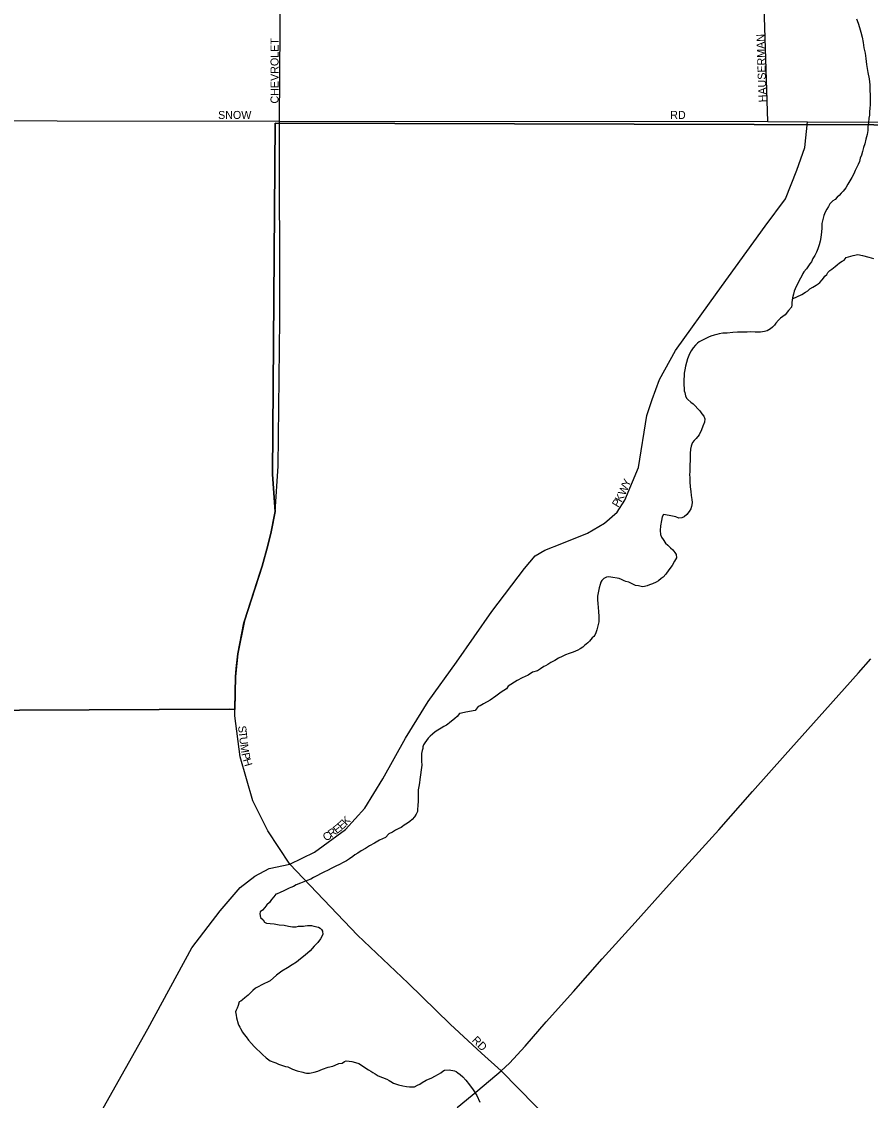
# Model space of a CAD drawing. Extents: x 2010165 to 2382125, y 1060529 to 1407316.
# Drawn here: x 2167540 to 2172843, y 1235156 to 1241894 of the extents above; entities that cross this region are included whole.
import ezdxf

# ---------------------------------------------------------------- set-up
doc = ezdxf.new("R2010")
doc.units = 0
for name, color, linetype in [('GM_X_City_Street', 7, 'Continuous'), ('GM_X_City_Street_Text', 7, 'Continuous'), ('GM_X_Corporation', 7, 'Continuous'), ('GM_X_Minor_River', 7, 'Continuous'), ('GM_X_US_Route', 7, 'Continuous')]:
    doc.layers.add(name, color=color, linetype=linetype)

msp = doc.modelspace()

# ---------------------------------------------------------------- linework, layer by layer
at = {"layer": 'GM_X_City_Street'}
for points in [[(2172201.2, 1241270), (2172180.1, 1241922.5), (2172170.8, 1242354.9), (2172205.6, 1242520), (2172462.7, 1243159.9), (2172510.8, 1243300.9), (2172542.3, 1243418.6), (2172550.6, 1243533.1), (2172545.1, 1243779.2), (2172511.4, 1244921.8), (2172490.3, 1245162.2), (2172385.9, 1245628.7), (2172186.9, 1246201)], [(2169151.4, 1241272.6), (2169175.3, 1244745.1)], [(2164984.2, 1241279.2), (2169151.4, 1241272.6)], [(2168049.2, 1235107.8), (2168329, 1235603.5), (2168604.4, 1236109.1), (2168779.9, 1236339.2), (2168905.7, 1236484.6), (2168998, 1236557.2), (2169085.8, 1236604.9), (2169216.6, 1236631.4), (2169370.2, 1236706.7), (2169563.9, 1236847.5), (2169683.5, 1236980.7), (2169796.9, 1237163.8), (2169938.4, 1237418.1), (2170080.6, 1237648.2), (2170256.2, 1237893.4), (2170477.8, 1238210.2), (2170681.2, 1238478.1), (2170748.2, 1238558.1), (2170808.4, 1238591.9), (2170914.6, 1238633.6), (2171075.5, 1238698.2), (2171181.9, 1238760.3), (2171260.1, 1238829.1), (2171309.3, 1238904.6), (2171394.2, 1239108.4), (2171445.1, 1239433), (2171479.1, 1239532.7), (2171525.7, 1239658), (2171625.5, 1239840.5), (2171884.4, 1240201.4), (2172184.5, 1240617), (2172312, 1240787.7), (2172382.5, 1240965.3), (2172432.5, 1241107.3), (2172449.7, 1241268.8)], [(2169120.8, 1238812.4), (2169125.1, 1238834), (2169142.3, 1239116.1), (2169153.1, 1240032.5), (2169151.4, 1241272.6)], [(2169151.4, 1241272.6), (2169151.4, 1241272.6), (2172201.2, 1241270), (2172449.7, 1241268.8), (2175658, 1241264.4), (2175659.2, 1241264.4)], [(2168873.1, 1237587.5), (2168873.3, 1237601.1), (2168876.1, 1237804), (2168881.5, 1237853.7), (2168891.3, 1237944.6), (2168929.2, 1238139.4), (2168933.1, 1238151.7), (2169030.9, 1238455.2), (2169039, 1238480.4), (2169042.2, 1238491.6), (2169079.4, 1238622.5), (2169099.8, 1238706), (2169120.8, 1238812.4)], [(2170535.5, 1235339.5), (2170414, 1235450.6), (2170217.5, 1235632.5), (2169954.8, 1235888), (2169638.3, 1236187.9), (2169216.6, 1236631.4), (2169078.9, 1236838.7), (2168984.4, 1237027.6), (2168904.6, 1237301.2), (2168872.7, 1237557.6), (2168873.1, 1237587.5)], [(2171650.4, 1233830.9), (2171508.6, 1234129), (2171343.5, 1234463.8), (2171178.3, 1234687.1), (2170535.5, 1235339.5)]]:
    msp.add_lwpolyline(points, dxfattribs=at)
at = {"layer": 'GM_X_Corporation'}
for points in [[(2175204.3, 1228871.8), (2175184.5, 1233855), (2175923.3, 1233852.8), (2175863.8, 1237604.8), (2175673.6, 1237612.8), (2175627.3, 1241264.7), (2174359.5, 1241245.4), (2169123.5, 1241259.9), (2169107.4, 1239065.3), (2169125.1, 1238834), (2169099.8, 1238706), (2169079.4, 1238622.5), (2169042.2, 1238491.6), (2168933.1, 1238151.7), (2168891.3, 1237944.6), (2168876.1, 1237804), (2168871.3, 1237597), (2168837.3, 1237599.9), (2164902.9, 1237581.6)], [(2164902.9, 1237581.6), (2168837.3, 1237599.9), (2168871.3, 1237597), (2168876.1, 1237804), (2168891.3, 1237944.6), (2168933.1, 1238151.7), (2169042.2, 1238491.6), (2169079.4, 1238622.5), (2169099.8, 1238706), (2169125.1, 1238834), (2169107.4, 1239065.3), (2169123.5, 1241259.9), (2174359.5, 1241245.4), (2175627.3, 1241264.7), (2175673.6, 1237612.8), (2175863.8, 1237604.8), (2175923.3, 1233852.8), (2175184.5, 1233855), (2175204.3, 1228871.8)]]:
    msp.add_lwpolyline(points, dxfattribs=at)
at = {"layer": 'GM_X_Minor_River'}
for points in [[(2172755, 1241910.7), (2172765.5, 1241884.8), (2172774, 1241856.9), (2172782.6, 1241826.9), (2172791.2, 1241797), (2172797.8, 1241763), (2172802.5, 1241729), (2172809.1, 1241697)], [(2172809.1, 1241697), (2172813.7, 1241663), (2172818.5, 1241624.9), (2172827.4, 1241574.9), (2172834.1, 1241536.9), (2172838.9, 1241498.9), (2172840.7, 1241400.6), (2172841.2, 1241374.5), (2172839.6, 1241352.4), (2172838, 1241330.3), (2172836.3, 1241310.2), (2172832.7, 1241290.1), (2172831.2, 1241261.9), (2172827.6, 1241237.8), (2172826.1, 1241213.7), (2172822.5, 1241189.5), (2172815, 1241159.3), (2172807.5, 1241131), (2172800, 1241106.8), (2172792.4, 1241082.6), (2172786.8, 1241060.4), (2172779.1, 1241040.2), (2172773.5, 1241020), (2172765.8, 1241001.8), (2172756.1, 1240981.5), (2172748.4, 1240963.3), (2172738.8, 1240943.1), (2172727.1, 1240920.8), (2172713.5, 1240898.4), (2172701.8, 1240878.2), (2172688.2, 1240855.8), (2172672.5, 1240835.4), (2172660.7, 1240821.2), (2172647, 1240806.9), (2172635.1, 1240796.6), (2172623.3, 1240782.3), (2172607.4, 1240774), (2172589.7, 1240755.6), (2172580, 1240739.4), (2172570.3, 1240723.1), (2172560.6, 1240702.9), (2172550.9, 1240682.6), (2172545.4, 1240658.4), (2172539.8, 1240632.2), (2172538.3, 1240604.1), (2172536.8, 1240580), (2172533.4, 1240545.8), (2172527.8, 1240521.6), (2172522.2, 1240499.4), (2172514.6, 1240475.2), (2172505, 1240453), (2172495.4, 1240432.7), (2172483.7, 1240414.4), (2172474, 1240394.2), (2172464.2, 1240379.9), (2172442.7, 1240349.4), (2172427, 1240331.1), (2172421.2, 1240320.9), (2172413.4, 1240306.7), (2172405.7, 1240290.5), (2172396, 1240272.3), (2172386.3, 1240254), (2172378.5, 1240239.8), (2172372.8, 1240225.7), (2172367, 1240209.5), (2172361.4, 1240191.3), (2172355.7, 1240169.2), (2172354, 1240153.1), (2172352.3, 1240139), (2172352.5, 1240124.9), (2172348.8, 1240110.8), (2172331.1, 1240090.4), (2172309.6, 1240061.9), (2172281.8, 1240041.3), (2172268, 1240029), (2172252.3, 1240010.6), (2172242.5, 1239998.4), (2172230.7, 1239986.1), (2172218.9, 1239975.9), (2172209, 1239967.7), (2172197, 1239963.4), (2172181, 1239959.1), (2172157, 1239954.6), (2172122.9, 1239954), (2172094.8, 1239955.4), (2172072.7, 1239955), (2172056.7, 1239954.7), (2172038.6, 1239954.4), (2172012.6, 1239953.9), (2171982.5, 1239951.3), (2171948.4, 1239948.6), (2171920.4, 1239948.1), (2171898.4, 1239943.7), (2171882.4, 1239939.4), (2171866.4, 1239935), (2171846.5, 1239928.6), (2171830.5, 1239922.3), (2171814.6, 1239914), (2171772.9, 1239893.1), (2171763, 1239884.9), (2171749.2, 1239872.6)], [(2172355.1, 1240162.9), (2172413.6, 1240190.3), (2172437.4, 1240204.8), (2172451.3, 1240213.1), (2172465.1, 1240225.4), (2172482.9, 1240235.8), (2172502.8, 1240248.2), (2172516.7, 1240256.5), (2172526.6, 1240264.7), (2172540.3, 1240281.1), (2172550.1, 1240291.3), (2172558, 1240303.5), (2172569.8, 1240313.7), (2172577.6, 1240325.9), (2172589.4, 1240338.2), (2172601.3, 1240348.4), (2172611.2, 1240356.7), (2172623, 1240364.9), (2172634.9, 1240375.2), (2172648.7, 1240387.5), (2172666.6, 1240397.9), (2172678.5, 1240404.1), (2172692.2, 1240420.4), (2172734.1, 1240433.3), (2172764.1, 1240439.9), (2172792.4, 1240432.4), (2172832.7, 1240423.1), (2172862.9, 1240413.6)], [(2171749.2, 1239872.6), (2171735.4, 1239856.3), (2171723.7, 1239838), (2171712.1, 1239817.7), (2171700.6, 1239787.4), (2171693, 1239765.1), (2171687.4, 1239741), (2171683.8, 1239718.8), (2171680.1, 1239698.7), (2171678.5, 1239678.6), (2171676.8, 1239660.5), (2171677.2, 1239642.4), (2171677.5, 1239622.4), (2171679.9, 1239604.4), (2171680.2, 1239588.3), (2171682.4, 1239576.3), (2171686.8, 1239556.3), (2171693.1, 1239542.4), (2171701.3, 1239532.5), (2171721.6, 1239516.9), (2171735.9, 1239507.1), (2171776.8, 1239461.7), (2171789.2, 1239443.9), (2171801.5, 1239430.1), (2171807.9, 1239412.1), (2171806.2, 1239392.1), (2171796.6, 1239367.8), (2171787, 1239343.5), (2171773.6, 1239313.2), (2171753.9, 1239290.7), (2171742.1, 1239276.4), (2171732.3, 1239264.2), (2171726.5, 1239254.1), (2171722.7, 1239241.9), (2171719, 1239223.8), (2171717.5, 1239195.7), (2171716.2, 1239159.5), (2171714.9, 1239119.4), (2171713.6, 1239085.2), (2171712, 1239061.1), (2171714.2, 1239049.1), (2171714.5, 1239037.1), (2171714.8, 1239019), (2171717.4, 1238989), (2171719.9, 1238958.9), (2171722.4, 1238932.9), (2171726.9, 1238908.9), (2171729.2, 1238890.9), (2171727.5, 1238874.8), (2171725.7, 1238864.7), (2171719.9, 1238850.6), (2171710.2, 1238834.3), (2171696.5, 1238816), (2171678.7, 1238801.6), (2171664.7, 1238795.3), (2171646.7, 1238793), (2171626.5, 1238800.6), (2171586.2, 1238809.9), (2171550, 1238815.2), (2171542.2, 1238801), (2171536.7, 1238776.8), (2171531.2, 1238744.6), (2171529.8, 1238714.5), (2171532.2, 1238690.4), (2171538.6, 1238674.5), (2171548.9, 1238658.6), (2171563.3, 1238636.9), (2171577.6, 1238623.1), (2171594, 1238607.3), (2171608.3, 1238593.6), (2171620.6, 1238577.7), (2171628.9, 1238565.9), (2171631.3, 1238543.8), (2171619.6, 1238523.5), (2171604, 1238497.2), (2171582.5, 1238468.6), (2171564.9, 1238442.2), (2171547.2, 1238423.8), (2171535.3, 1238415.6), (2171519.5, 1238401.2), (2171503.6, 1238392.9), (2171481.7, 1238382.4), (2171461.8, 1238376), (2171447.9, 1238369.7), (2171431.9, 1238365.4), (2171419.9, 1238363.2), (2171393.7, 1238368.7), (2171375.6, 1238372.4), (2171355.3, 1238382), (2171333.1, 1238391.6), (2171314.9, 1238397.3), (2171304.8, 1238401.1), (2171288.6, 1238408.8), (2171272.4, 1238414.6), (2171220.1, 1238423.6), (2171206, 1238425.3), (2171194, 1238423.1), (2171178.1, 1238414.8), (2171164.3, 1238402.5), (2171158.5, 1238392.3), (2171154.7, 1238378.2)], [(2171154.7, 1238378.2), (2171149.1, 1238358), (2171143.5, 1238335.8), (2171138, 1238305.6), (2171138.4, 1238281.6), (2171138.9, 1238259.5), (2171143.8, 1238209.4), (2171146.4, 1238177.3), (2171147, 1238145.2), (2171133.9, 1238094.8), (2171128.2, 1238076.7), (2171120.4, 1238062.5), (2171114.6, 1238052.3), (2171104.7, 1238044.1), (2171096.9, 1238033.9), (2171087, 1238023.7), (2171077.2, 1238013.5), (2171067.3, 1238005.3), (2171057.4, 1237997), (2171045.6, 1237986.8), (2171029.7, 1237976.4), (2171015.8, 1237968.1), (2170999.9, 1237961.8), (2170985.9, 1237955.5), (2170960, 1237947), (2170938.1, 1237938.6), (2170916.2, 1237928.1), (2170894.3, 1237917.7), (2170870.5, 1237903.2), (2170846.7, 1237890.7), (2170826.8, 1237878.2), (2170812.9, 1237869.9), (2170803, 1237865.8), (2170781.2, 1237851.3), (2170763.3, 1237838.9), (2170731.4, 1237830.3), (2170705.7, 1237811.7), (2170667.8, 1237794.9), (2170636, 1237778.3), (2170580.5, 1237743.1), (2170568.8, 1237726.8), (2170537, 1237706.1), (2170503.4, 1237681.4), (2170467.7, 1237656.6), (2170426, 1237631.8), (2170404.2, 1237619.3), (2170392.2, 1237615.1), (2170372.6, 1237590.6), (2170314.6, 1237581.5), (2170288.6, 1237575), (2170276.6, 1237572.7), (2170260.9, 1237554.4), (2170247.1, 1237540.1), (2170213.5, 1237513.3), (2170203.6, 1237505.1), (2170193.7, 1237498.9), (2170177.8, 1237490.6), (2170161.9, 1237480.2), (2170140.1, 1237467.8), (2170124.2, 1237457.4), (2170106.4, 1237443), (2170092.6, 1237430.7), (2170080.8, 1237418.5), (2170069, 1237404.2), (2170059.3, 1237390), (2170051.5, 1237375.8), (2170047.7, 1237363.6), (2170045.9, 1237353.6), (2170042.1, 1237341.5), (2170038.4, 1237323.3), (2170038.6, 1237311.3), (2170038.9, 1237295.2), (2170039.3, 1237275.2), (2170039.8, 1237249.1), (2170027.4, 1237160.6), (2170025.8, 1237138.5), (2170022.2, 1237116.3), (2170018.5, 1237096.2), (2170016.9, 1237074.1), (2170017.3, 1237052), (2170017.9, 1237023.9), (2170016.3, 1236997.8), (2170012.8, 1236973.7), (2170013, 1236959.6), (2170005.3, 1236943.4), (2169995.6, 1236927.2), (2169979.8, 1236910.8), (2169966, 1236898.5), (2169950.1, 1236888.2), (2169940.2, 1236882), (2169930.3, 1236875.8), (2169920.4, 1236867.5), (2169910.5, 1236861.3), (2169896.6, 1236853), (2169876.7, 1236842.6), (2169856.9, 1236830.2), (2169835, 1236819.8), (2169813.4, 1236797.3), (2169775.5, 1236780.5), (2169743.8, 1236761.8), (2169714, 1236745.2)], [(2169714, 1236745.2), (2169688.2, 1236728.6), (2169662.4, 1236714.1), (2169640.6, 1236699.6), (2169622.7, 1236689.3), (2169608.8, 1236679), (2169589, 1236664.5), (2169569.2, 1236652.1), (2169549.3, 1236641.7), (2169525.5, 1236629.2), (2169503.6, 1236618.8), (2169477.7, 1236606.2), (2169451.9, 1236591.7), (2169432, 1236583.3), (2169364.4, 1236547.9), (2169346.6, 1236537.5), (2169324.7, 1236529), (2169302.7, 1236520.6), (2169282.8, 1236512.2), (2169254.9, 1236501.6), (2169239.1, 1236491.3), (2169223.1, 1236485), (2169211.2, 1236480.7), (2169199.2, 1236474.5), (2169179.4, 1236464.1), (2169155.5, 1236453.6), (2169137.6, 1236445.2), (2169127.6, 1236443), (2169115.8, 1236426.7), (2169102.1, 1236410.4), (2169088.4, 1236392.1), (2169072.6, 1236377.7), (2169058.8, 1236361.4), (2169045.1, 1236343.1), (2169031.3, 1236332.8), (2169027.5, 1236320.7), (2169031.9, 1236298.7), (2169048.3, 1236282.9), (2169058.5, 1236269.1), (2169070.7, 1236263.3), (2169092.8, 1236259.7), (2169119, 1236258.2), (2169149.2, 1236252.8), (2169181.3, 1236249.3), (2169207.5, 1236243.8), (2169231.7, 1236240.3), (2169255.7, 1236240.8), (2169269.7, 1236243), (2169287.8, 1236243.4), (2169301.8, 1236243.6), (2169311.8, 1236245.8), (2169325.8, 1236248.1), (2169339.9, 1236248.4), (2169351.9, 1236248.6), (2169366, 1236244.9), (2169394.3, 1236237.4), (2169404.4, 1236231.6), (2169414.6, 1236223.7), (2169420.8, 1236211.8), (2169421.2, 1236191.7), (2169407.6, 1236165.4), (2169390, 1236143), (2169368.4, 1236118.5), (2169342.8, 1236089.9), (2169311.2, 1236063.2), (2169283.5, 1236040.6), (2169257.8, 1236020), (2169230, 1236003.5), (2169200.3, 1235984.8), (2169166.6, 1235962.1), (2169132.9, 1235937.4), (2169093.4, 1235902.5), (2169041.7, 1235877.4), (2169017.9, 1235864.9), (2169002, 1235856.6), (2168984.2, 1235842.2), (2168972.4, 1235829.9), (2168954.6, 1235813.6), (2168934.8, 1235797.1), (2168921, 1235784.8), (2168909.1, 1235776.6), (2168899.2, 1235770.4), (2168893.6, 1235748.2), (2168885.9, 1235732), (2168880.1, 1235719.8), (2168876.3, 1235709.7), (2168878.5, 1235697.7), (2168880.7, 1235687.7), (2168883, 1235671.7), (2168893.7, 1235633.8), (2168897.9, 1235623.8), (2168904.1, 1235613.9), (2168908.3, 1235604), (2168920.8, 1235582.1), (2168931, 1235568.3), (2168943.4, 1235552.5), (2168957.8, 1235532.7), (2168976.3, 1235510.9), (2168992.6, 1235493.2), (2169009, 1235475.4), (2169027.4, 1235459.8)], [(2169027.4, 1235459.8), (2169045.8, 1235442), (2169068.2, 1235422.4), (2169092.6, 1235402.8), (2169116.9, 1235395.2), (2169129, 1235389.4), (2169145.2, 1235381.7), (2169169.4, 1235374.2), (2169189.6, 1235368.5), (2169203.7, 1235364.8), (2169232.1, 1235351.3), (2169262.4, 1235339.8), (2169296.6, 1235332.4), (2169308.7, 1235328.7), (2169320.8, 1235326.9), (2169338.9, 1235325.2), (2169348.9, 1235327.4), (2169366.9, 1235331.8), (2169390.8, 1235338.3), (2169420.7, 1235350.9), (2169454.6, 1235363.6), (2169484.6, 1235370.2), (2169498.5, 1235376.4), (2169522.4, 1235386.9), (2169542.4, 1235389.3), (2169558.3, 1235399.7), (2169568.3, 1235401.9), (2169586.4, 1235400.2), (2169602.4, 1235398.5), (2169626.6, 1235392.9), (2169646.8, 1235385.3), (2169707.8, 1235346.3), (2169722, 1235338.6), (2169734.1, 1235330.8), (2169748.4, 1235321), (2169768.6, 1235309.4), (2169794.9, 1235297.8), (2169821.2, 1235288.3), (2169837.4, 1235280.6), (2169847.6, 1235272.8), (2169863.8, 1235263), (2169894.1, 1235253.6), (2169922.3, 1235246.1), (2169944.5, 1235242.5), (2169962.6, 1235240.8), (2169980.6, 1235241.2), (2169994.7, 1235241.4), (2170012.5, 1235251.8), (2170028.5, 1235258.1), (2170042.3, 1235268.4), (2170068.1, 1235283), (2170102, 1235295.7), (2170121.9, 1235308.1), (2170143.7, 1235320.6), (2170159.6, 1235328.9), (2170171.5, 1235339.1), (2170181.4, 1235345.3), (2170211.5, 1235345.9), (2170243.7, 1235340.5), (2170255.8, 1235336.7), (2170266, 1235328.9), (2170280.2, 1235317.1), (2170296.5, 1235303.4), (2170315, 1235281.7), (2170337.6, 1235254), (2170360.2, 1235222.3), (2170383, 1235186.6), (2170403.8, 1235144.9)]]:
    msp.add_lwpolyline(points, dxfattribs=at)
at = {"layer": 'GM_X_US_Route'}
for points in [[(2171685, 1236614.2), (2171729.6, 1236663), (2171895.3, 1236846), (2172107, 1237085.3), (2172310.6, 1237314.5), (2172558.2, 1237592), (2172767.8, 1237827.2), (2172844.4, 1237914.1)], [(2170261.9, 1235112.3), (2170389.8, 1235217), (2170535.5, 1235339.5), (2170587.6, 1235388), (2170685.4, 1235494.6), (2170817.2, 1235647.5), (2170986.9, 1235836.5), (2171166.6, 1236039.6), (2171372.2, 1236266.8), (2171565.9, 1236484), (2171685, 1236614.2)]]:
    msp.add_lwpolyline(points, dxfattribs=at)

# ---------------------------------------------------------------- texts
at = {"layer": 'GM_X_City_Street_Text'}
for s, rotation, p in [('HAUSERMAN', 91.95142, (2172194.4, 1241390.4)), ('CHEVROLET', 90, (2169145.2, 1241382)), ('SNOW', 0.00001, (2168767.5, 1241285.8)), ('RD', 0.00001, (2171592.2, 1241285.7)), ('W', 65.78099, (2171309, 1238930)), ('Y', 67.51834, (2171333.1, 1238983.7)), ('P', 58.83157, (2171267.3, 1238855.2)), ('K', 62.30628, (2171287.1, 1238888.1)), ('S', 276.34126, (2168892.2, 1237493.4)), ('T', 276.34126, (2168896.1, 1237458.4)), ('U', 276.34126, (2168900, 1237423.5)), ('M', 278.35761, (2168905.1, 1237377.8)), ('P', 282.3903, (2168913.4, 1237321.8)), ('H', 286.42299, (2168921.9, 1237283.7)), ('E', 42.08939, (2169540.6, 1236842.8)), ('K', 46.57574, (2169569.8, 1236869.4)), ('C', 35.35989, (2169443.2, 1236771.4)), ('R', 35.35989, (2169475.5, 1236794.4)), ('E', 37.60306, (2169509.5, 1236818.6)), ('RD', 315, (2170349.3, 1235527.8))]:
    msp.add_text(s, height=50, rotation=rotation, dxfattribs=at).set_placement(p)

doc.saveas('drawing.dxf')
